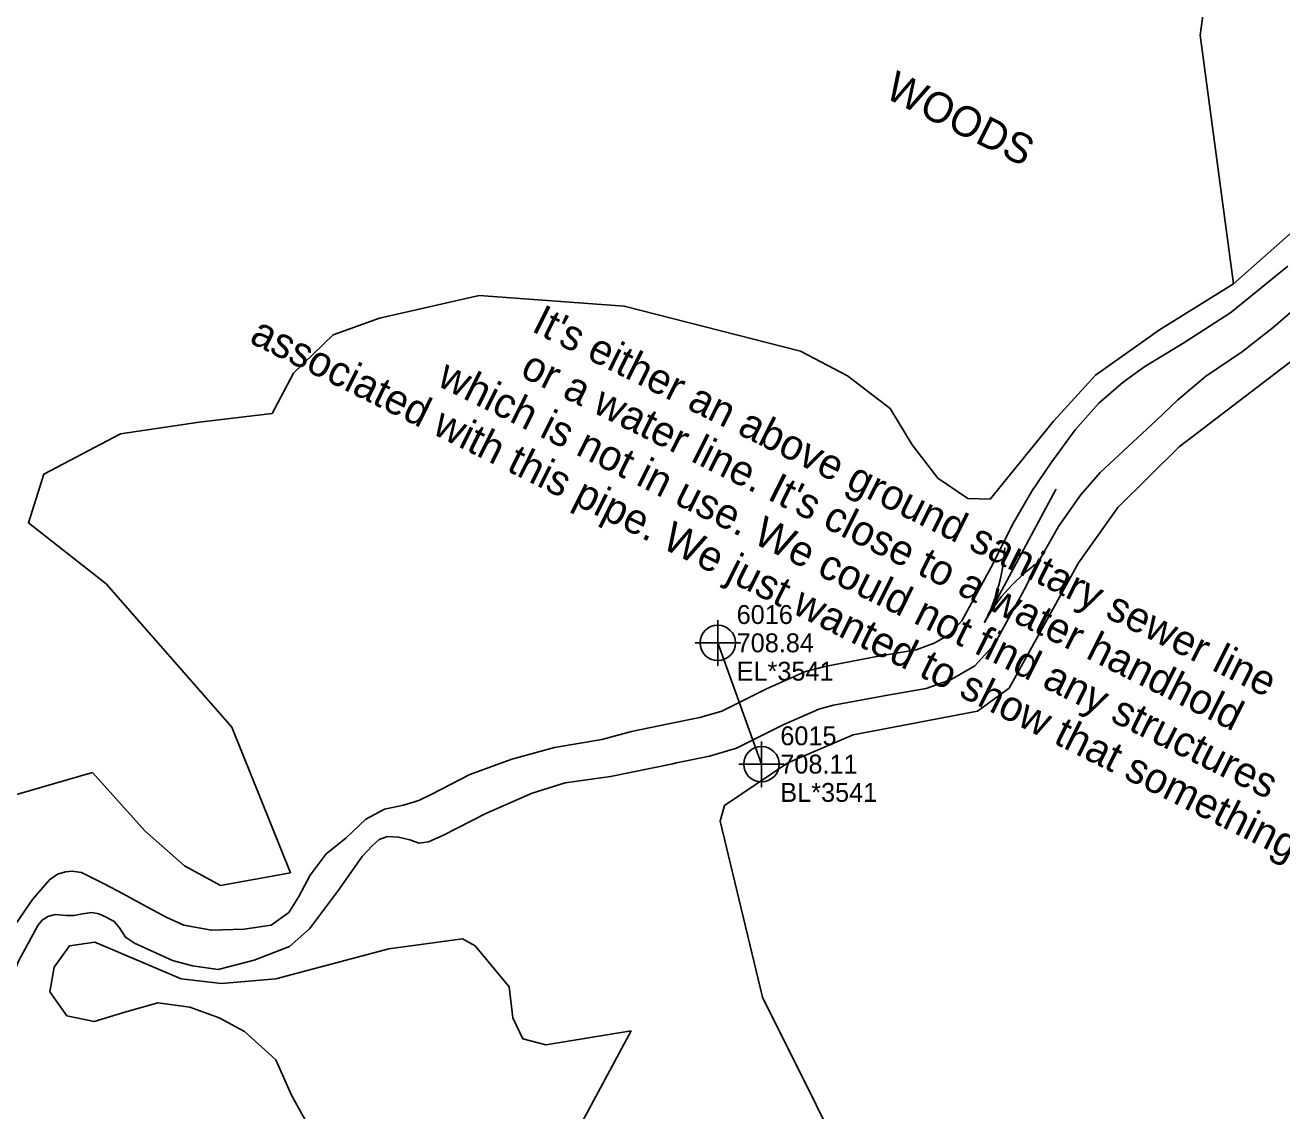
# Model space of a CAD drawing. Extents: x 1516784 to 1522736, y 634838 to 639369.
# Drawn here: x 1520037.3 to 1520203.7, y 638502.1 to 638645.9 of the extents above; entities that cross this region are included whole.
import ezdxf

# ---------------------------------------------------------------- set-up
doc = ezdxf.new("R2010")
doc.units = 0
for name, color, linetype in [('Exist Hydro River Flow Arrow CELL', 7, 'Continuous'), ('Exist Hydro Stream or Body of Water Text', 7, 'Continuous'), ('Exist Hydro Swamp or Marsh', 7, 'Continuous'), ('Exist Utilities Sanitary Sewer AG Line', 7, 'Continuous'), ('Exist Utilities Sanitary Sewer AG Line Cogo Comment', 7, 'Continuous'), ('Exist Utilities Sanitary Sewer AG Line Cogo Elevation', 7, 'Continuous'), ('Exist Utilities Sanitary Sewer AG Line Cogo Number', 7, 'Continuous'), ('Exist Utilities Sanitary Sewer AG Line Cogo Point CELL', 7, 'Continuous'), ('Exist Vegetation Hedge Row', 7, 'Continuous'), ('Exist Vegetation Woods Line', 7, 'Continuous'), ('Exist Vegetation Woods Line Text', 7, 'Continuous')]:
    doc.layers.add(name, color=color, linetype=linetype)

msp = doc.modelspace()

# ---------------------------------------------------------------- linework, layer by layer
at = {"layer": 'Exist Hydro River Flow Arrow CELL'}
msp.add_line((1520169.04, 638575.64), (1520169.04, 638575.64), dxfattribs=at)
msp.add_lwpolyline([(1520171.06, 638574.56), (1520169.47, 638573.27), (1520167.97, 638571.83), (1520166.59, 638570.26), (1520165.35, 638568.6), (1520164.31, 638566.83), (1520173.77, 638584.45), (1520164.31, 638566.83), (1520165.22, 638568.67), (1520165.91, 638570.62), (1520166.45, 638572.64), (1520166.83, 638574.69), (1520167.02, 638576.72)], dxfattribs=at)
at = {"layer": 'Exist Hydro Stream or Body of Water Text'}
for p, q in [((1520185.56, 638600.73), (1520182.66, 638598.65)), ((1520187.07, 638593.58), (1520189.88, 638596.26)), ((1520114.82, 638546.45), (1520123.05, 638548.13))]:
    msp.add_line(p, q, dxfattribs=at)
for points in [[(1520204.49, 638614.03), (1520196.93, 638607.86), (1520190.73, 638603.86), (1520185.56, 638600.73)], [(1520189.88, 638596.26), (1520193.56, 638599.39), (1520198.49, 638602.71), (1520202.53, 638605.89), (1520207.77, 638610.44)], [(1520182.66, 638598.65), (1520179.44, 638595.89), (1520176.33, 638592.36), (1520173.1, 638587.94), (1520170.58, 638584.22), (1520168.17, 638580.03), (1520165.16, 638574.08), (1520161.33, 638567.03), (1520159.71, 638565.25), (1520157.68, 638564.09), (1520155.26, 638563.21), (1520150.31, 638562.36), (1520143.19, 638561.02), (1520140.62, 638560.33), (1520135.45, 638558.03), (1520129.55, 638555.1), (1520126.64, 638554.23), (1520122.51, 638553.4), (1520117.59, 638552.39), (1520113.66, 638551.31)], [(1520171.13, 638574.22), (1520174.1, 638579.55), (1520177.03, 638583.7), (1520179.65, 638586.71), (1520187.07, 638593.58)], [(1520123.05, 638548.13), (1520123.55, 638548.24), (1520127.92, 638549.11), (1520131.5, 638550.18), (1520137.69, 638553.26), (1520142.38, 638555.35), (1520144.35, 638555.88), (1520151.25, 638557.17), (1520156.62, 638558.1), (1520159.9, 638559.29), (1520163.04, 638561.09), (1520165.66, 638563.95), (1520169.82, 638571.64), (1520171.13, 638574.22)], [(1520113.66, 638551.31), (1520107.41, 638550.25), (1520101.74, 638548.73), (1520096.22, 638546.71)], [(1520096.22, 638546.71), (1520091.08, 638544.05), (1520089.44, 638543.27), (1520087.4, 638542.63), (1520084.89, 638542.12), (1520082.42, 638540.8), (1520079.79, 638538.28)], [(1520098.32, 638541.51), (1520104.45, 638544.21), (1520108.84, 638545.59), (1520114.82, 638546.45)], [(1520081.93, 638535.82), (1520083.31, 638537.31), (1520084.19, 638538.1), (1520085.31, 638538.49), (1520086.75, 638538.4), (1520088.28, 638538.05), (1520089.48, 638537.6), (1520090.72, 638537.78), (1520092.7, 638538.64), (1520098.32, 638541.51)], [(1520079.79, 638538.28), (1520077.2, 638536.17), (1520075.06, 638533.38), (1520073.55, 638530.56), (1520072.24, 638528.41), (1520069.9, 638526.76), (1520066.33, 638526.21), (1520062, 638526.06), (1520058.36, 638526.73), (1520056.02, 638527.78)], [(1520054.31, 638523.23), (1520056.86, 638522.08), (1520059.48, 638521.34), (1520062.9, 638520.88), (1520067.67, 638522.12), (1520072.35, 638523.9), (1520074.99, 638526.27), (1520078.8, 638531.36), (1520081.93, 638535.82)], [(1520056.02, 638527.78), (1520053.03, 638529.39), (1520050.3, 638530.87), (1520047.71, 638532.26), (1520044.78, 638533.71), (1520043.56, 638533.88), (1520042.7, 638533.8), (1520041.62, 638533.49), (1520040.58, 638532.74), (1520038.33, 638530.12), (1520035.43, 638525.95), (1520034.76, 638524.63), (1520034.58, 638523.43)], [(1520034.55, 638511.39), (1520035.53, 638514.08), (1520035.61, 638516.29), (1520035.44, 638517.95), (1520035.63, 638519.81), (1520036.47, 638521.96), (1520038.41, 638525.57), (1520039.01, 638526.7), (1520039.57, 638527.42), (1520040.33, 638527.9), (1520041.33, 638528.16), (1520042.8, 638528.02), (1520043.81, 638528.03), (1520044.94, 638528.23), (1520046.15, 638528.41), (1520047.11, 638528.25), (1520048.07, 638527.79), (1520049.1, 638527.22), (1520049.83, 638526.38), (1520050.63, 638525.14), (1520051.83, 638524.34), (1520054.31, 638523.23)]]:
    msp.add_lwpolyline(points, dxfattribs=at)
at = {"layer": 'Exist Utilities Sanitary Sewer AG Line'}
msp.add_line((1520134.8, 638548.06), (1520129.02, 638564.13), dxfattribs=at)
at = {"layer": 'Exist Utilities Sanitary Sewer AG Line Cogo Point CELL'}
for points in [[(1520129.02, 638567.13), (1520129.02, 638561.13), (1520129.02, 638564.13), (1520132.02, 638564.13), (1520126.02, 638564.13)], [(1520134.8, 638551.06), (1520134.8, 638545.06), (1520134.8, 638548.06), (1520137.8, 638548.06), (1520131.8, 638548.06)]]:
    msp.add_lwpolyline(points, dxfattribs=at)
for centre in [(1520129.02, 638564.13), (1520134.8, 638548.06)]:
    msp.add_circle(centre, 2.34, dxfattribs=at)
at = {"layer": 'Exist Vegetation Hedge Row'}
for points in [[(1520245.79, 638640.8), (1520239, 638634.34), (1520234.62, 638630.85), (1520213.95, 638625.49), (1520206.47, 638619.81), (1520197.29, 638611.68)], [(1520075.1, 638499.7), (1520072.58, 638504.25), (1520070.51, 638508.91), (1520066.37, 638512.66), (1520063.01, 638514.47), (1520059.13, 638515.88), (1520054.88, 638516.45), (1520050.54, 638515.23), (1520046.48, 638514), (1520042.86, 638514.73), (1520040.61, 638517.91), (1520041.17, 638521.17), (1520043.2, 638524), (1520046.58, 638524.47), (1520057.98, 638519.64), (1520063.32, 638519), (1520070.51, 638519.65), (1520085.46, 638523.63), (1520095.23, 638524.92), (1520096.9, 638524.02), (1520101.42, 638518.57), (1520101.91, 638514.48), (1520103.2, 638511.7), (1520106.27, 638510.89), (1520117.55, 638512.73)], [(1520117.55, 638512.73), (1520110.05, 638498.79)]]:
    msp.add_lwpolyline(points, dxfattribs=at)
at = {"layer": 'Exist Vegetation Woods Line'}
for points in [[(1520046.25, 638546.95), (1520031.44, 638542.66), (1520027.2, 638541.53), (1520021.34, 638540.87), (1520015.23, 638541.02), (1520007.02, 638544.49), (1520003.17, 638549.31), (1519995.95, 638559.97), (1519994, 638562.33), (1519989.26, 638565.18), (1519976.34, 638567.78), (1519961.41, 638572.53), (1519946.08, 638581.04), (1519914.53, 638601.22), (1519904.53, 638610.01), (1519889.51, 638626.07), (1519866.87, 638642.9), (1519857.27, 638652), (1519843.15, 638666.76), (1519826.88, 638687.24), (1519808.24, 638716.3), (1519782.74, 638746.26), (1519752.52, 638785.77)], [(1520193.95, 638652.36), (1520192.89, 638644.59), (1520197.29, 638611.68), (1520187.49, 638605.58), (1520179.01, 638599.59), (1520173.52, 638593.53), (1520165.09, 638583.16), (1520162.1, 638583.26), (1520158.17, 638585.96), (1520154.77, 638590.37), (1520151.86, 638595.18), (1520146.19, 638599.5), (1520139.96, 638602.74), (1520116.63, 638608.74), (1520097.42, 638610.12), (1520084.26, 638607.15), (1520078.11, 638604.9), (1520072.88, 638599.83), (1520070.02, 638594.51), (1520060.37, 638593.36), (1520049.98, 638591.83), (1520039.79, 638586.49), (1520037.79, 638580.01), (1520048.08, 638571.94), (1520064.7, 638552.95), (1520072.46, 638533.69), (1520063.21, 638532.01), (1520058.43, 638534.6), (1520053.17, 638539.24), (1520046.25, 638546.95)], [(1520347.54, 638466.11), (1520302.4, 638473.51), (1520235.63, 638483.09), (1520217.39, 638481.22), (1520208.89, 638476.82), (1520189.01, 638478.22), (1520168.77, 638484.27), (1520149.11, 638488.76), (1520134.96, 638517.22), (1520129.33, 638540.51), (1520129.91, 638542.59), (1520138.3, 638548.24), (1520146.92, 638551.95), (1520163.38, 638555.08), (1520167.61, 638558.14), (1520176.79, 638574.73), (1520181.96, 638582.07), (1520190.1, 638590.11), (1520205.24, 638601.64), (1520216.71, 638612.95), (1520222.19, 638617.05)]]:
    msp.add_lwpolyline(points, dxfattribs=at)

# ---------------------------------------------------------------- texts
at = {"layer": 'Exist Hydro Swamp or Marsh'}
for s, p in [("It's either an above ground sanitary sewer line", (1520104.2, 638605.47)), ('associated with this pipe. We just wanted to show that something is there.', (1520066.86, 638603.97)), ("or a water line. It's close to a water handhold", (1520102.7, 638599.52)), ('which is not in use. We could not find any structures', (1520091.7, 638598.29))]:
    msp.add_text(s, height=4, rotation=333.5021, dxfattribs=at).set_placement(p)
at = {"layer": 'Exist Utilities Sanitary Sewer AG Line Cogo Comment'}
for s, p in [('EL*3541', (1520131.52, 638559.13)), ('BL*3541', (1520137.3, 638543.07))]:
    msp.add_text(s, height=2.5, dxfattribs=at).set_placement(p)
at = {"layer": 'Exist Utilities Sanitary Sewer AG Line Cogo Elevation'}
for s, p in [('708.84', (1520131.52, 638562.88)), ('708.11', (1520137.3, 638546.82))]:
    msp.add_text(s, height=2.5, dxfattribs=at).set_placement(p)
at = {"layer": 'Exist Utilities Sanitary Sewer AG Line Cogo Number'}
for s, p in [('6016', (1520131.52, 638566.63)), ('6015', (1520137.3, 638550.57))]:
    msp.add_text(s, height=2.5, dxfattribs=at).set_placement(p)
at = {"layer": 'Exist Vegetation Woods Line Text'}
msp.add_text('WOODS', height=4, rotation=333.5021, dxfattribs=at).set_placement((1520150.94, 638636.43))

doc.saveas('drawing.dxf')
